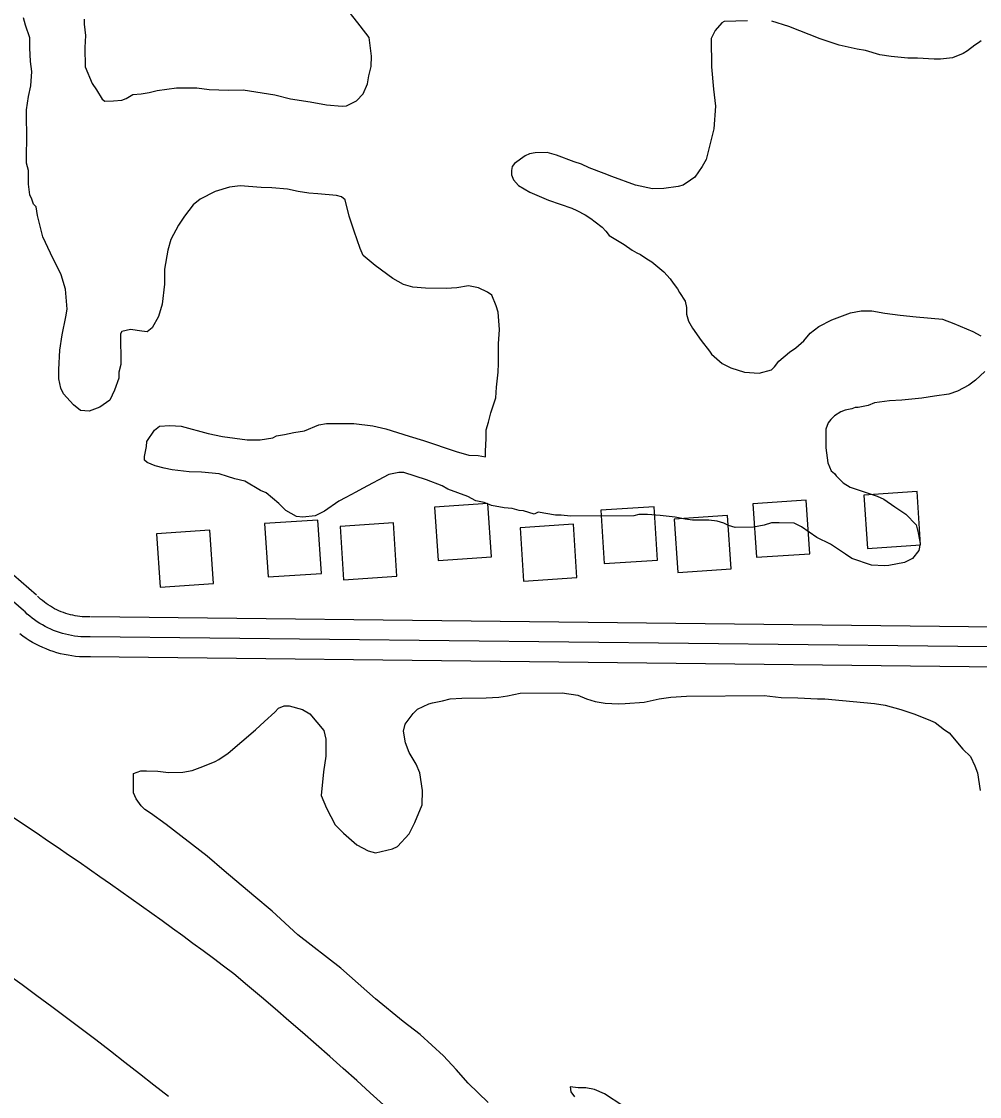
# Model space of a CAD drawing. Extents: x 3313442 to 3351311, y 721974 to 747360.
# Drawn here: x 3331661 to 3332378, y 739718 to 740522 of the extents above; entities that cross this region are included whole.
import ezdxf

# ---------------------------------------------------------------- set-up
doc = ezdxf.new("R2010")
doc.units = 0
for name, color, linetype in [('V-BLDG-OTLN', 7, 'Continuous'), ('V-ROAD-CNTR', 7, 'Continuous'), ('V-SITE-VEGE', 7, 'Continuous')]:
    doc.layers.add(name, color=color, linetype=linetype)

msp = doc.modelspace()

# ---------------------------------------------------------------- linework, layer by layer
at = {"layer": 'V-BLDG-OTLN'}
for points in [[(3332294.41, 740127.62), (3332334.32, 740130.27), (3332331.67, 740170.18), (3332291.75, 740167.53)], [(3331972.98, 740118.57), (3332012.9, 740121.22), (3332010.24, 740161.14), (3331970.33, 740158.48)], [(3332097.48, 740116.26), (3332137.39, 740118.92), (3332134.74, 740158.83), (3332094.83, 740156.17)], [(3332211.32, 740121.03), (3332251.23, 740123.68), (3332248.58, 740163.59), (3332208.67, 740160.94)], [(3332152.46, 740109.65), (3332192.37, 740112.31), (3332189.72, 740152.22), (3332149.8, 740149.57)], [(3331845.8, 740106.27), (3331885.71, 740108.92), (3331883.05, 740148.83), (3331843.14, 740146.18)], [(3331902.25, 740104.22), (3331942.16, 740106.87), (3331939.51, 740146.78), (3331899.6, 740144.13)], [(3332037.07, 740103.21), (3332076.98, 740105.86), (3332074.33, 740145.77), (3332034.42, 740143.12)], [(3331764.85, 740098.69), (3331804.76, 740101.35), (3331802.11, 740141.26), (3331762.2, 740138.61)]]:
    msp.add_lwpolyline(points, close=True, dxfattribs=at)
at = {"layer": 'V-ROAD-CNTR'}
for points in [[(3331672.41, 740092.53), (3331643.27, 740117.45), (3331215.24, 740409.77)], [(3331662.66, 740081.13), (3331634.14, 740105.52), (3331206.78, 740397.39)], [(3331712.33, 740076.4), (3331710.26, 740076.37), (3331708.45, 740076.41), (3331706.64, 740076.52), (3331704.83, 740076.68), (3331703.03, 740076.91), (3331701.24, 740077.2), (3331699.45, 740077.55), (3331697.68, 740077.96), (3331695.93, 740078.43), (3331694.2, 740078.96), (3331692.48, 740079.55), (3331690.79, 740080.2), (3331689.11, 740080.91), (3331687.47, 740081.67), (3331685.85, 740082.49), (3331684.26, 740083.37), (3331682.7, 740084.3), (3331681.17, 740085.28), (3331679.68, 740086.31), (3331678.22, 740087.4), (3331676.81, 740088.53), (3331675.43, 740089.71), (3331674.06, 740090.97), (3331673.12, 740091.88)], [(3331712.51, 740061.4), (3331710.18, 740061.37), (3331707.85, 740061.42), (3331705.53, 740061.56), (3331703.21, 740061.77), (3331700.9, 740062.06), (3331698.6, 740062.43), (3331696.31, 740062.88), (3331694.04, 740063.41), (3331691.79, 740064.01), (3331689.56, 740064.69), (3331687.36, 740065.45), (3331685.18, 740066.28), (3331683.04, 740067.19), (3331680.92, 740068.17), (3331678.84, 740069.22), (3331676.8, 740070.35), (3331674.8, 740071.54), (3331672.84, 740072.8), (3331670.92, 740074.13), (3331669.06, 740075.52), (3331667.24, 740076.98), (3331665.47, 740078.49), (3331663.75, 740080.07), (3331662.66, 740081.13)], [(3332413.97, 740068.56), (3331712.68, 740076.4)], [(3331712.69, 740046.4), (3331710.11, 740046.37), (3331707.26, 740046.43), (3331704.42, 740046.59), (3331701.59, 740046.85), (3331698.77, 740047.21), (3331695.96, 740047.66), (3331693.17, 740048.21), (3331690.39, 740048.85), (3331687.65, 740049.59), (3331684.93, 740050.42), (3331682.24, 740051.35), (3331679.58, 740052.37), (3331676.96, 740053.48), (3331674.38, 740054.67), (3331671.84, 740055.96), (3331669.34, 740057.33), (3331666.9, 740058.79), (3331664.51, 740060.32), (3331662.17, 740061.95), (3331659.89, 740063.65)], [(3332429.3, 740053.38), (3331712.51, 740061.4)], [(3332414.61, 740038.55), (3331712.35, 740046.4)]]:
    msp.add_lwpolyline(points, dxfattribs=at)
for centre, radius, start, end in [((3329724.58, 737145.31), 3287.02, 51.49356, 66.84612), ((3329548.54, 736772.5), 3792.47, 53.20448, 62.40263), ((3329420.41, 736956.7), 3727.79, 43.26735, 49.93008)]:
    msp.add_arc(centre, radius, start, end, dxfattribs=at)
at = {"layer": 'V-SITE-VEGE'}
for points in [[(3331708, 740523.59), (3331708.03, 740519.85), (3331709.03, 740511.42), (3331708.63, 740502.52), (3331708.75, 740487.99), (3331714.01, 740475.39), (3331717.32, 740470.73), (3331721.6, 740463.73), (3331723.48, 740462.34), (3331730.04, 740462.4), (3331736.13, 740462.91), (3331739.4, 740464.34), (3331744.52, 740467.2), (3331750.61, 740467.71), (3331756.7, 740468.7), (3331762.77, 740470.15), (3331777.28, 740472.15), (3331792.28, 740472.26), (3331801.66, 740470.94), (3331816.19, 740470.58), (3331826.96, 740470.67), (3331850.88, 740467.11), (3331862.62, 740463.93), (3331877.16, 740461.7), (3331889.36, 740459.46), (3331901.08, 740458.62), (3331904.36, 740458.64), (3331911.83, 740462.45), (3331916.94, 740467.65), (3331920.16, 740475.17), (3331921.05, 740481.27), (3331922.87, 740488.31), (3331923.27, 740495.81), (3331921.29, 740509.85), (3331914.66, 740518.69), (3331904.72, 740531.27)], [(3331910.27, 740364.98), (3331906.43, 740376.2), (3331903.52, 740388.35), (3331900.69, 740390.68), (3331896.94, 740391.58), (3331882.87, 740392.88), (3331876.31, 740393.29), (3331868.33, 740394.63), (3331860.35, 740396.44), (3331848.63, 740397.29), (3331840.67, 740397.69), (3331824.73, 740398.97), (3331816.77, 740397.97), (3331806.02, 740394.6), (3331794.82, 740388.89), (3331789.7, 740384.63), (3331783.21, 740376.14), (3331778.58, 740369.55), (3331773.04, 740358.73), (3331770.76, 740350.74), (3331768.06, 740336.67), (3331768.16, 740325.42), (3331766.4, 740310.42), (3331763.67, 740301.02), (3331759.05, 740292.55), (3331755.32, 740289.71), (3331751.1, 740290.14), (3331742.66, 740291.48), (3331736.11, 740290.03), (3331735.19, 740288.14), (3331735.38, 740265.19), (3331734.01, 740259.55), (3331734.05, 740254.87), (3331730.85, 740245.94), (3331727.16, 740238.41), (3331719.7, 740233.2), (3331711.76, 740230.33), (3331705.2, 740230.74), (3331700.01, 740234.92), (3331692.45, 740243.29), (3331690.54, 740247.49), (3331689.08, 740254.51), (3331689.02, 740261.53), (3331689.84, 740276.06), (3331691.62, 740287.32), (3331694.33, 740300.93), (3331695.22, 740306.56), (3331694.16, 740321.55), (3331690.79, 740332.3), (3331682.7, 740348.63), (3331676.98, 740360.77), (3331673.1, 740376.66), (3331672.11, 740383.21), (3331670.22, 740385.07), (3331668.79, 740388.81), (3331667.35, 740392.08), (3331666.35, 740400.04), (3331666.27, 740410.34), (3331664.82, 740415.95), (3331664.75, 740424.85), (3331665.16, 740431.42), (3331664.97, 740455.78), (3331666.29, 740465.63), (3331668.11, 740473.61), (3331668.95, 740484.39), (3331667.96, 740491.88), (3331667.41, 740502.18), (3331667.35, 740509.68), (3331663.99, 740519.03), (3331662.54, 740524.64)], [(3332204.65, 740522.43), (3332187.32, 740521.83), (3332185.45, 740520.87), (3332180.34, 740515.21), (3332177.58, 740509.1), (3332177.75, 740488.02), (3332179.29, 740471.16), (3332180.8, 740458.52), (3332179.53, 740441.64), (3332173.62, 740418.64), (3332170.85, 740413.46), (3332165.29, 740405.45), (3332162.04, 740403.08), (3332156.44, 740399.29), (3332152.7, 740398.33), (3332141.94, 740396.83), (3332133.5, 740396.76), (3332120.83, 740399.47), (3332102.98, 740405.89), (3332097.34, 740408.19), (3332086.06, 740412.31), (3332080.41, 740415.08), (3332074.78, 740416.91), (3332061.62, 740421.95), (3332054.57, 740423.77), (3332045.67, 740423.7), (3332041.46, 740422.73), (3332038.2, 740421.3), (3332030.28, 740415.61), (3332028.42, 740413.26), (3332027.98, 740410.44), (3332028, 740407.16), (3332029.44, 740403.42), (3332033.22, 740399.24), (3332041.69, 740394.15), (3332055.8, 740388.18), (3332073.18, 740382.22), (3332076.95, 740380.38), (3332083.06, 740377.15), (3332087.3, 740374.37), (3332090.6, 740372.06), (3332095.79, 740367.88), (3332098.62, 740365.09), (3332100.99, 740361.83), (3332112.29, 740354.9), (3332118.41, 740350.72), (3332121.71, 740348.88)], [(3332379.53, 740507.44), (3332377.67, 740506.02), (3332374.87, 740504.12), (3332369.28, 740499.86), (3332366.02, 740497.96), (3332358.08, 740494.62), (3332349.19, 740493.61), (3332344.5, 740493.57), (3332331.85, 740494.41), (3332324.82, 740494.35), (3332312.16, 740495.65), (3332303.71, 740496.99), (3332292.91, 740500.18), (3332286.81, 740501.07), (3332273.2, 740504.24), (3332259.11, 740508.82), (3332235.61, 740518), (3332222.92, 740522.11)], [(3332150.47, 740150.92), (3332139.22, 740152.24), (3332129.84, 740153.1), (3332123.28, 740153.05), (3332119.54, 740152.08), (3332072.22, 740151.7), (3332065.19, 740152.58), (3332060.97, 740152.54), (3332047.83, 740154.78), (3332045.04, 740153.35), (3332037.05, 740155.63), (3332033.77, 740156.07), (3332028.6, 740157.44), (3332022.51, 740157.86), (3332013.12, 740159.66), (3332007.48, 740161.95), (3332001.38, 740163.31), (3331995.26, 740166.54), (3331980.23, 740172.04), (3331975.99, 740174.35), (3331964.24, 740178.94), (3331947.33, 740184.43), (3331943.58, 740184.4), (3331936.1, 740182.93), (3331916.5, 740172.47), (3331911.37, 740169.61), (3331903.91, 740165.81), (3331898.78, 740162.95), (3331888.06, 740155.37), (3331881.06, 740152.03), (3331871.7, 740151.02), (3331867.01, 740151.46), (3331859.01, 740156.08), (3331853.81, 740161.19), (3331844.38, 740169.08), (3331840.15, 740170.92), (3331828.38, 740177.85), (3331820.87, 740179.66), (3331815.23, 740181.49), (3331809.12, 740183.32), (3331795.99, 740184.61), (3331786.62, 740185.01), (3331773.96, 740186.31), (3331767.86, 740187.67), (3331761.28, 740189.49), (3331755.18, 740191.79), (3331753.29, 740193.65), (3331753.26, 740196.45), (3331754.61, 740203.96), (3331755.05, 740207.72), (3331760.6, 740216.19), (3331764.33, 740219.04), (3331772.29, 740219.57), (3331780.72, 740219.17), (3331800.91, 740213.71), (3331811.71, 740211.45), (3331830, 740208.79), (3331839.84, 740208.86), (3331849.2, 740210.34), (3331852, 740211.78), (3331858.08, 740212.76), (3331865.1, 740214.22), (3331873.05, 740215.69), (3331883.79, 740219.99), (3331889.41, 740220.98), (3331910.02, 740221.14), (3331924.09, 740219.38), (3331933.95, 740217.12), (3331951.33, 740211.64), (3331962.13, 740208.45), (3331986.56, 740200.2), (3331995.95, 740197.47), (3332002.98, 740197.06), (3332008.62, 740196.17), (3332008.58, 740200.38), (3332008.97, 740209.75), (3332008.92, 740216.32), (3332010.75, 740221.95), (3332012.57, 740228.99), (3332016.22, 740240.27), (3332016.63, 740248.24), (3332017.94, 740259.49), (3332018.36, 740266.06), (3332018.24, 740280.58), (3332019.1, 740291.36), (3332018.05, 740304.47), (3332016.61, 740309.15), (3332013.26, 740317.08), (3332009.97, 740319.4), (3332003.38, 740322.63), (3331995.87, 740323.97), (3331986.98, 740322.5), (3331979.02, 740321.96), (3331963.56, 740322.31), (3331954.18, 740323.17), (3331947.14, 740324.99), (3331939.14, 740329.61), (3331925.94, 740339.34), (3331916.98, 740346.76), (3331914.59, 740351.9), (3331910.27, 740364.98)], [(3332121.71, 740348.88), (3332124.53, 740347.5), (3332129.24, 740344.25), (3332133.01, 740341.94), (3332141.97, 740334.52), (3332146.69, 740329.4), (3332149.06, 740326.14), (3332152.38, 740321.95), (3332153.81, 740319.15), (3332158.08, 740312.63), (3332159.05, 740307.95), (3332159.09, 740302.79), (3332160.54, 740297.65), (3332163.39, 740292.52), (3332170.03, 740283.2), (3332176.18, 740275.29), (3332177.61, 740272.96), (3332185.63, 740265.99), (3332192.21, 740262.77), (3332202.54, 740259.57), (3332213.33, 740258.72), (3332222.68, 740261.14), (3332225, 740263.5), (3332228.25, 740267.74), (3332236.16, 740274.37), (3332240.82, 740277.68), (3332246.87, 740282.89), (3332251.51, 740288.55), (3332258.02, 740293.75), (3332267.82, 740298.52), (3332281.84, 740303.78), (3332289.79, 740305.25), (3332297.76, 740305.32), (3332307.61, 740303.52), (3332318.87, 740302.2), (3332331.06, 740300.9), (3332350.75, 740299.18), (3332359.21, 740295.97), (3332373.31, 740289.99), (3332379.43, 740286.76)], [(3332382.46, 740260.08), (3332375.48, 740253.47), (3332370.36, 740249.68), (3332361.96, 740245.39), (3332355.42, 740243), (3332344.66, 740241.5), (3332335.3, 740240.02), (3332320.31, 740238.5), (3332310.95, 740237.95), (3332299.72, 740236.46), (3332295.05, 740234.54), (3332287.56, 740233.08), (3332285.22, 740233.06), (3332282.88, 740232.1), (3332277.74, 740231.13), (3332274.47, 740229.7), (3332269.81, 740226.85), (3332267.02, 740224.01), (3332265.16, 740221.65), (3332263.33, 740216.95), (3332263.44, 740202.9), (3332264.94, 740191.67), (3332267.33, 740185.59), (3332269.69, 740183.74), (3332271.1, 740181.88), (3332276.3, 740176.76), (3332281.48, 740173.53), (3332301.68, 740166.66), (3332306.85, 740164.36), (3332314.87, 740158.8), (3332323.34, 740153.25), (3332330.9, 740145.34), (3332332.36, 740139.27), (3332333.83, 740131.31), (3332332.93, 740126.15), (3332328.3, 740120.02), (3332322.23, 740117.16), (3332310.53, 740114.73), (3332307.25, 740114.7), (3332297.41, 740115.09), (3332282.85, 740120.13), (3332278.14, 740123.37), (3332266.83, 740130.77), (3332256.48, 740135.84), (3332245.18, 740143.72), (3332239.53, 740146.48), (3332228.29, 740146.86), (3332222.66, 740146.82), (3332217.05, 740144.9), (3332209.1, 740143.43), (3332195.51, 740143.32), (3332190.35, 740144.68), (3332187.06, 740146.53), (3332181.89, 740147.89), (3332175.79, 740148.78), (3332163.61, 740148.69), (3332157.98, 740149.58), (3332150.47, 740150.92)], [(3332010.62, 739713.13), (3331995.51, 739727.53), (3331986.53, 739737.77), (3331977.08, 739748), (3331959.62, 739763.79), (3331946.89, 739773.52), (3331926.13, 739790.69), (3331900.18, 739813.44), (3331868.12, 739838.48), (3331848.77, 739856.13), (3331835.09, 739867.73), (3331812.92, 739886.3), (3331800.18, 739897.44), (3331769.53, 739921.09), (3331757.75, 739929.43), (3331753.51, 739932.21), (3331750.68, 739935), (3331746.89, 739940.12), (3331744.98, 739944.79), (3331744.86, 739959.31), (3331750.47, 739961.23), (3331754.69, 739961.27), (3331763.12, 739960.86), (3331771.09, 739959.99), (3331781.87, 739960.08), (3331788.89, 739961.54), (3331796.83, 739964.42), (3331806.17, 739968.24), (3331808.97, 739969.67), (3331815.95, 739974.41), (3331836.43, 739991.91), (3331842.94, 739998.05), (3331850.85, 740005.14), (3331853.64, 740007.98), (3331857.84, 740009.89), (3331861.59, 740009.91), (3331871.45, 740007.18), (3331877.1, 740003.95), (3331887.5, 739991.38), (3331888.96, 739984.83), (3331889.06, 739972.18), (3331887.29, 739960.46), (3331885.56, 739942.64), (3331889.38, 739933.3), (3331896.04, 739920.7), (3331902.18, 739914.66), (3331912.09, 739905.84), (3331920.56, 739901.22), (3331926.19, 739899.86), (3331938.82, 739902.77), (3331942.55, 739904.68), (3331951.38, 739914.12), (3331955.53, 739922.59), (3331961.04, 739935.75), (3331961.43, 739946.53), (3331959.45, 739959.63), (3331956.58, 739966.17), (3331951.36, 739975.03), (3331948.49, 739982.03), (3331947.01, 739990.92), (3331948.38, 739996.09), (3331954.4, 740004.1), (3331957.66, 740007.41), (3331966.06, 740011.22), (3331968.86, 740012.18), (3331976.35, 740013.65), (3331981.96, 740015.1), (3331990.85, 740015.64), (3332009.13, 740015.79), (3332018.49, 740016.33), (3332025.04, 740017.32), (3332034.4, 740019.27), (3332065.79, 740019.52), (3332077.52, 740017.74), (3332084.1, 740014.98), (3332090.67, 740013.16), (3332098.18, 740011.82), (3332108.02, 740011.43), (3332113.18, 740011.47), (3332127.22, 740012.52), (3332138.45, 740014.95)], [(3332138.45, 740014.95), (3332147.34, 740016.43), (3332159.05, 740016.99), (3332217.14, 740017.46), (3332229.8, 740016.15), (3332242.46, 740015.79), (3332256.99, 740014.97), (3332262.61, 740015.01), (3332275.74, 740013.71), (3332299.65, 740011.56), (3332307.62, 740010.22), (3332319.36, 740007.04), (3332329.23, 740003.83), (3332340.04, 739999.7), (3332345.21, 739997.4), (3332352.28, 739991.84), (3332355.58, 739989.52), (3332365.99, 739977.42), (3332371.65, 739971.85), (3332374.99, 739964.84), (3332376.91, 739959.71), (3332378.89, 739946.6)], [(3332111.38, 739710.66), (3332097.72, 739719.45), (3332090.2, 739722.67), (3332083.62, 739724.02), (3332078, 739723.98), (3332071.91, 739724.86), (3332072.4, 739721.12), (3332075.25, 739717.39)]]:
    msp.add_lwpolyline(points, dxfattribs=at)

doc.saveas('drawing.dxf')
